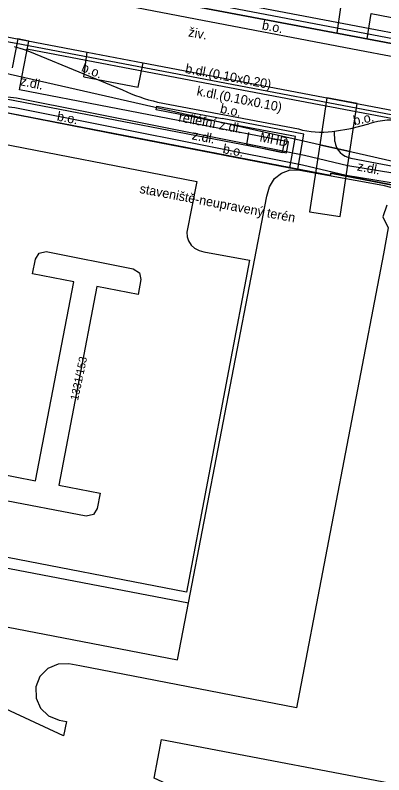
# Model space of a CAD drawing. Extents: x -601602 to -600882, y -1162594 to -1161950.
# Drawn here: x -601273.9 to -601234.6, y -1162415.3 to -1162334.3 of the extents above; entities that cross this region are included whole.
import ezdxf

# ---------------------------------------------------------------- set-up
doc = ezdxf.new("R2010")
doc.units = 0
for name, color, linetype in [('KN_Hranice parcel', 7, 'Continuous'), ('KN_Parcelní čísla', 7, 'Continuous'), ('KN_Vnitřní kresba', 7, 'Continuous'), ('KN_Věcná břemena k části', 7, 'Continuous'), ('Vrstva 13', 7, 'Continuous'), ('Vrstva 16', 7, 'Continuous'), ('Vrstva 6', 7, 'Continuous')]:
    doc.layers.add(name, color=color, linetype=linetype)

msp = doc.modelspace()

# ---------------------------------------------------------------- linework, layer by layer
at = {"layer": 'KN_Hranice parcel'}
for points in [[(-600919.037, -1162396.971), (-600927.7, -1162395.33), (-600949.5, -1162391.18), (-600985.92, -1162384.31), (-601061.31, -1162370.08), (-601128.39, -1162357.28), (-601192.59, -1162345.07), (-601263.97, -1162331.56), (-601288.82, -1162326.8), (-601298.71, -1162324.89), (-601298.28, -1162322.82), (-601301.35, -1162321.33), (-601304.05, -1162318.46), (-601304.21, -1162314.16), (-601302.32, -1162304.33), (-601302.09, -1162303.45)], [(-601308.33, -1162348.97), (-601306.64, -1162340.12), (-601305.31, -1162336.84), (-601301.64, -1162333.66), (-601297.4, -1162332.52), (-601290.3, -1162333.64), (-601266.25, -1162338.24), (-601260.29, -1162339.36), (-601231.3, -1162344.87), (-601139.53, -1162362.21), (-601062.38, -1162376.91), (-600987.54, -1162391.11), (-600950.39, -1162398.12), (-600929.75, -1162402.03), (-600920.358, -1162403.852)], [(-601139.85, -1162370.35), (-601175.08, -1162363.05), (-601223.43, -1162352.19), (-601296.88, -1162335.54), (-601303.51, -1162339.9), (-601305.34, -1162349.49)], [(-601139.85, -1162370.35), (-601160.69, -1162366.38), (-601240.23, -1162351.14), (-601240.29, -1162351.38), (-601283.17, -1162343.09), (-601284.42, -1162342.98), (-601285.85, -1162343.22), (-601287.2, -1162343.85), (-601291.23, -1162346.89)], [(-601278.38, -1162349.37), (-601278.02, -1162347.49), (-601254.54, -1162352.03), (-601255.6, -1162357.43), (-601255.57, -1162357.92), (-601255.42, -1162358.37), (-601255.14, -1162358.81), (-601254.79, -1162359.14), (-601254.3, -1162359.39), (-601253.78, -1162359.52), (-601248.91, -1162360.41), (-601255.63, -1162395.83), (-601276.99, -1162391.71), (-601277.39, -1162391.81), (-601277.58, -1162392.1), (-601277.61, -1162392.26), (-601277.52, -1162392.61), (-601277.17, -1162392.82), (-601255.44, -1162396.98)], [(-601255.44, -1162396.98), (-601247.07, -1162353.58), (-601246.8, -1162352.59), (-601246.26, -1162351.72), (-601245.52, -1162351.12), (-601244.58, -1162350.78), (-601243.56, -1162350.8), (-601234.7, -1162352.41), (-601233.72, -1162352.66), (-601232.81, -1162353.1), (-601232.02, -1162353.69), (-601227.82, -1162357.34)], [(-601234.25, -1162354.54), (-601234.7, -1162355.78), (-601234.11, -1162356.97), (-601234.63, -1162359.74), (-601243.89, -1162408.17), (-601267.03, -1162403.71), (-601268.2, -1162403.5), (-601269.36, -1162403.53), (-601270.46, -1162404), (-601271.29, -1162404.85), (-601271.72, -1162405.96), (-601271.71, -1162407.14), (-601271.24, -1162408.21), (-601270.39, -1162409.04), (-601269.24, -1162409.5), (-601268.45, -1162409.65), (-601268.79, -1162411.17), (-601279.61, -1162406.15), (-601285.53, -1162437.17)], [(-601271.75, -1162383.95), (-601267.66, -1162362.74), (-601272.09, -1162361.89), (-601271.78, -1162360.33), (-601271.37, -1162359.69), (-601270.63, -1162359.51), (-601261.34, -1162361.33), (-601260.68, -1162361.76), (-601260.53, -1162362.5), (-601260.81, -1162364.07), (-601265.22, -1162363.22), (-601269.27, -1162384.43), (-601264.86, -1162385.28), (-601265.18, -1162386.93), (-601265.59, -1162387.56), (-601266.34, -1162387.73), (-601275.68, -1162385.94), (-601276.32, -1162385.51), (-601276.46, -1162384.76), (-601276.15, -1162383.11), (-601271.75, -1162383.95)], [(-601285.95, -1162397.42), (-601256.61, -1162403.05), (-601255.44, -1162396.98)], [(-601244.67, -1162422.32), (-601259.1, -1162415.68), (-601258.31, -1162411.57), (-601229.54, -1162417.06), (-601234.96, -1162445.43), (-601263.74, -1162439.95), (-601262.92, -1162435.85), (-601247.05, -1162434.92), (-601244.67, -1162422.32)]]:
    msp.add_lwpolyline(points, dxfattribs=at)
at = {"layer": 'KN_Vnitřní kresba'}
for p, q in [((-601266.6, -1162340.87), (-601266.25, -1162338.24)), ((-601260.79, -1162341.95), (-601260.29, -1162339.36)), ((-601266.6, -1162340.87), (-601260.79, -1162341.95))]:
    msp.add_line(p, q, dxfattribs=at)
at = {"layer": 'KN_Věcná břemena k části'}
for points in [[(-601128.25, -1162351.23), (-601195.49, -1162338.35), (-601236.98, -1162330.32), (-601280.77, -1162322.03), (-601281.32, -1162321.4), (-601285.76, -1162320.53), (-601290.19, -1162319.74), (-601285.4, -1162325.24), (-601285.76, -1162327.39), (-601282.42, -1162328.03), (-601281.97, -1162325.36), (-601239.19, -1162333.47), (-601239.6, -1162336.17), (-601236.36, -1162336.79), (-601235.95, -1162334.09), (-601196.15, -1162341.79), (-601130.52, -1162354.26)], [(-600974.13, -1162386.23), (-601268.36, -1162330.16)], [(-601263.97, -1162331.56), (-601192.59, -1162345.07)], [(-601274.89, -1162343.21), (-601244.97, -1162348.96), (-601244.75, -1162347.78), (-601273.49, -1162342.25), (-601273.23, -1162340.9), (-601272.49, -1162337.05), (-601273.67, -1162336.82), (-601274.26, -1162339.91)], [(-601218.98, -1162353.53), (-601238.41, -1162350.37), (-601243.06, -1162349.26), (-601273.81, -1162343.13), (-601280.15, -1162342.41), (-601284.8, -1162343.3), (-601291.73, -1162346.8), (-601293.8, -1162347.85), (-601297.27, -1162349.91), (-601300.53, -1162351.84), (-601305.9, -1162355.03), (-601305.64, -1162354.61), (-601305.08, -1162351.7), (-601305.31, -1162350.75), (-601305.55, -1162350.59), (-601306.12, -1162350.2), (-601308.49, -1162349.83), (-601308.68, -1162350.81), (-601306.5, -1162351.16), (-601306.19, -1162351.36), (-601306.11, -1162351.72), (-601307.13, -1162357.13), (-601328.23, -1162468.65)], [(-601326.07, -1162462.59), (-601306.17, -1162357.4), (-601305.17, -1162355.77), (-601300.78, -1162353.16), (-601293.32, -1162348.72), (-601290.12, -1162347.11), (-601284.47, -1162344.26), (-601280.11, -1162343.42), (-601273.96, -1162344.12), (-601243.27, -1162350.24), (-601238.6, -1162351.35), (-601219.15, -1162354.51), (-601164.77, -1162365.18), (-601141.49, -1162369.75)]]:
    msp.add_lwpolyline(points, dxfattribs=at)
for points in [[(-601238.2, -1162348.84), (-601237.42, -1162343.71), (-601240.66, -1162343.09), (-601241.43, -1162348.11)], [(-601242.52, -1162355.25), (-601239.26, -1162355.75), (-601238.2, -1162348.84), (-601241.43, -1162348.11)]]:
    msp.add_lwpolyline(points, close=True, dxfattribs=at)
at = {"layer": 'Vrstva 13'}
for p, q in [((-601254.35, -1162332.21), (-601236.05, -1162335.69)), ((-601261.91, -1162333.29), (-601254.69, -1162334.68)), ((-601254.69, -1162334.68), (-601236.45, -1162338.14)), ((-601236.05, -1162335.69), (-601218.9, -1162338.97)), ((-601279.28, -1162336.31), (-601273.82, -1162337.26)), ((-601274.05, -1162337.61), (-601273.07, -1162337.91)), ((-601273.82, -1162337.26), (-601254.35, -1162340.96)), ((-601273.07, -1162337.91), (-601272.76, -1162338.03)), ((-601272.76, -1162338.03), (-601272.7, -1162337.87)), ((-601272.76, -1162338.03), (-601271.8, -1162338.4)), ((-601272.7, -1162337.87), (-601254.42, -1162341.34)), ((-601271.8, -1162338.4), (-601262.47, -1162342.26)), ((-601236.45, -1162338.14), (-601219.46, -1162341.38)), ((-601254.42, -1162341.34), (-601232.21, -1162345.57)), ((-601254.35, -1162340.96), (-601233.05, -1162345.02)), ((-601258.87, -1162344.38), (-601258.8, -1162343.98)), ((-601258.8, -1162343.98), (-601251.84, -1162345.32)), ((-601258.73, -1162343.55), (-601243.69, -1162346.42)), ((-601276.26, -1162344.42), (-601262.05, -1162347.19)), ((-601251.37, -1162345.83), (-601258.87, -1162344.38)), ((-601243.11, -1162346.98), (-601251.84, -1162345.32)), ((-601244.02, -1162347.22), (-601251.37, -1162345.83)), ((-601239.86, -1162346.64), (-601238.11, -1162346.36)), ((-601238.11, -1162346.36), (-601236.18, -1162345.89)), ((-601262.05, -1162347.19), (-601244.61, -1162350.56)), ((-601244.61, -1162350.56), (-601244.02, -1162347.22)), ((-601243.77, -1162350.71), (-601243.11, -1162346.98)), ((-601240.08, -1162346.68), (-601239.86, -1162346.64)), ((-601239.83, -1162347.77), (-601239.86, -1162346.64)), ((-601238.1, -1162349.53), (-601225.08, -1162352.03)), ((-601244.61, -1162350.56), (-601243.77, -1162350.71)), ((-601243.77, -1162350.71), (-601240.29, -1162351.38)), ((-601240.29, -1162351.38), (-601240.23, -1162351.14)), ((-601240.23, -1162351.14), (-601233.45, -1162352.44))]:
    msp.add_line(p, q, dxfattribs=at)
for centre, radius, start, end in [((-601254.767, -1162325.995), 17.996, 244.65914, 257.2802), ((-601233.54, -1162353.858), 8.394, 80.88504, 108.33163), ((-601241.251, -1162337.746), 9.011, 254.29469, 277.46641), ((-601237.704, -1162347.411), 2.156, 189.59366, 259.42134)]:
    msp.add_arc(centre, radius, start, end, dxfattribs=at)
at = {"layer": 'Vrstva 6'}
for p, q in [((-601249.02, -1162346.79), (-601249.24, -1162348.13)), ((-601249.24, -1162348.13), (-601245.39, -1162348.92)), ((-601245.39, -1162348.92), (-601245.13, -1162347.52))]:
    msp.add_line(p, q, dxfattribs=at)

# ---------------------------------------------------------------- texts
at = {"layer": 'KN_Parcelní čísla'}
msp.add_text('1331/153', height=0.85, rotation=78, dxfattribs=at).set_placement((-601267.232, -1162375.451))
at = {"layer": 'Vrstva 16'}
for s, rotation, p in [('b.o.', 349.23705, (-601247.647, -1162335.787)), ('živ.', 350.00196, (-601255.506, -1162336.538)), ('b.o.', 338.1415, (-601266.944, -1162340.233)), ('b.dl.(0.10x0.20)', 349.21093, (-601255.834, -1162340.434)), ('z.dl.', 348.13773, (-601273.459, -1162341.744)), ('k.dl.(0.10x0.10)', 348.92583, (-601254.612, -1162342.823)), ('b.o.', 347.80813, (-601252.112, -1162344.68)), ('b.o.', 348.96641, (-601269.534, -1162345.506)), ('reliéfní z.dl.', 349.10768, (-601256.546, -1162345.603)), ('b.o.', 11.60604, (-601237.739, -1162346.033)), ('z.dl.', 349.10768, (-601255.121, -1162347.524)), ('MHD', 349.16869, (-601247.891, -1162347.744)), ('b.o.', 348.96641, (-601251.827, -1162348.983)), ('z.dl.', 349.10768, (-601237.484, -1162350.843)), ('staveniště-neupravený terén', 349.21942, (-601260.71, -1162353.244))]:
    msp.add_text(s, height=1, rotation=rotation, dxfattribs=at).set_placement(p)

doc.saveas('drawing.dxf')
